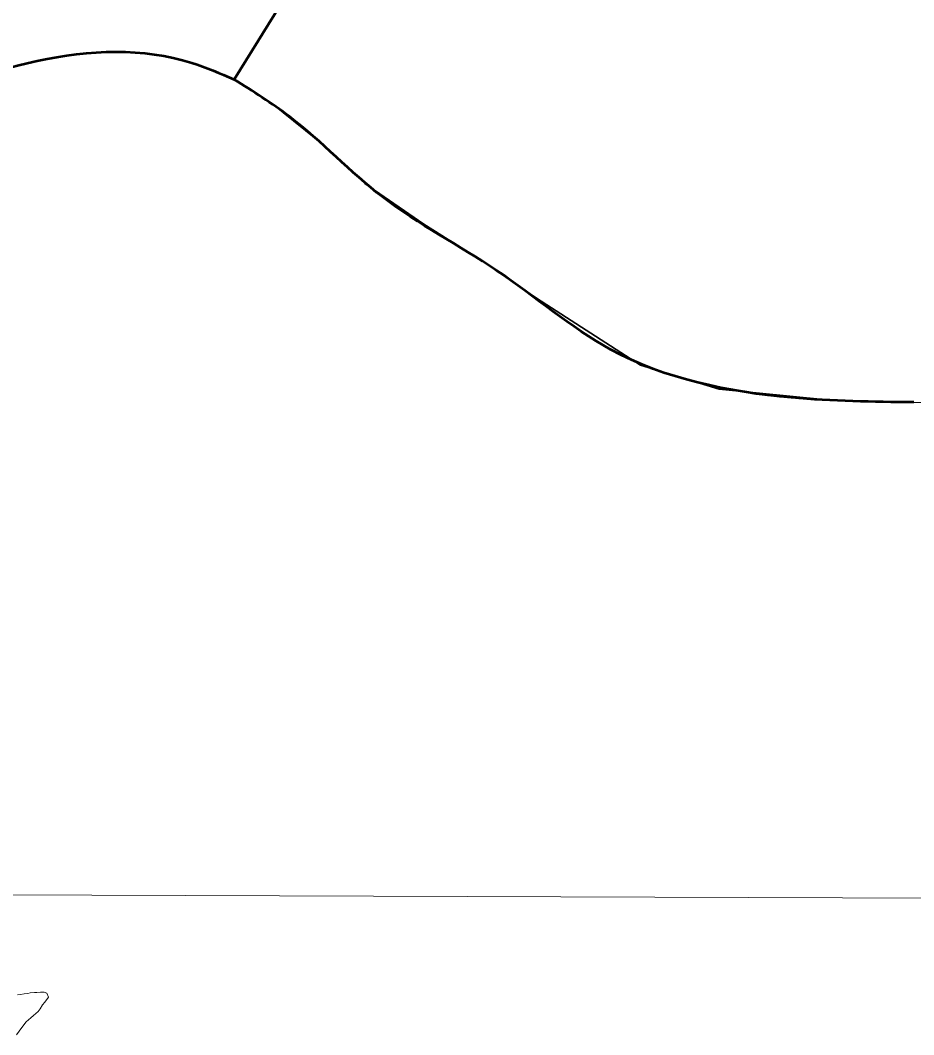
# Model space of a CAD drawing. Extents: x 553962 to 842807, y 8883888 to 9032388.
# Drawn here: x 803048 to 803814, y 9016110 to 9016980 of the extents above; entities that cross this region are included whole.
import ezdxf

# ---------------------------------------------------------------- set-up
doc = ezdxf.new("R2010")
doc.units = 0
doc.header["$LTSCALE"] = 200
for name, color, linetype, lineweight in [('1', 7, 'Continuous', 13), ('23', 7, 'Continuous', 13), ('25', 7, 'Continuous', 13), ('28', 7, 'Continuous', 53), ('29', 7, 'Continuous', 53), ('30', 7, 'Continuous', 35), ('57', 7, 'Continuous', 13)]:
    doc.layers.add(name, color=color, linetype=linetype, lineweight=lineweight)

msp = doc.modelspace()

# ---------------------------------------------------------------- linework, layer by layer
at = {"layer": '1'}
msp.add_line((798520.2, 9016246.4), (835288.8, 9016114), dxfattribs=at)
at = {"layer": '23'}
for points in [[(803231.7, 9016929.1), (803263.4, 9016908.9), (803301.9, 9016878.1), (803343.8, 9016839.8), (803394.4, 9016805), (803443.7, 9016773.9), (803491, 9016741.5), (803580.2, 9016684.2), (803647.6, 9016663.7), (803739.8, 9016654.5), (803809.4, 9016652.3), (803814.4, 9016652.3)], [(803045.1, 9016110.2), (803049.8, 9016116.4), (803053.3, 9016121.1), (803057.3, 9016124.8), (803059.8, 9016126.8), (803063.6, 9016130.2), (803065.4, 9016132.5), (803067.4, 9016135.7), (803069.4, 9016138), (803072.5, 9016142.5), (803071.2, 9016145.7), (803069, 9016146.7), (803065.8, 9016146.8), (803062.7, 9016146.5), (803060.7, 9016146.3), (803057, 9016146.1), (803055, 9016145.6), (803051.7, 9016145.1), (803048.7, 9016144.6), (803046, 9016144.4)]]:
    msp.add_lwpolyline(points, dxfattribs=at)
msp.add_spline([(802683.3, 9016668.4), (802705.1, 9016698.6), (802728.3, 9016748.1), (802775.7, 9016811.5), (802851.2, 9016863.3), (802930.3, 9016899.9), (803195.5, 9016943.3), (803231.7, 9016929.1)], degree=3, dxfattribs=at)
at = {"layer": '25'}
msp.add_lwpolyline([(803045.1, 9016110.2), (803049.8, 9016116.4), (803053.3, 9016121.1), (803057.3, 9016124.8), (803059.8, 9016126.8), (803063.6, 9016130.2), (803065.4, 9016132.5), (803067.4, 9016135.7), (803069.4, 9016138), (803072.5, 9016142.5), (803071.2, 9016145.7), (803069, 9016146.7), (803065.8, 9016146.8), (803062.7, 9016146.5), (803060.7, 9016146.3), (803057, 9016146.1), (803055, 9016145.6), (803051.7, 9016145.1), (803048.7, 9016144.6), (803046, 9016144.4)], dxfattribs=at)
at = {"layer": '28'}
msp.add_line((803231.7, 9016929.1), (803779.8, 9017815.2), dxfattribs=at)
msp.add_spline([(802684.3, 9016667.5), (802705.1, 9016698.6), (802728.3, 9016748.1), (802775.7, 9016811.5), (802851.2, 9016863.3), (802930.3, 9016899.9), (803195.5, 9016943.3), (803231.7, 9016929.1)], degree=3, dxfattribs=at)
at = {"layer": '29'}
msp.add_line((803231.7, 9016929.1), (803779.8, 9017815.2), dxfattribs=at)
msp.add_spline([(803814.4, 9016652.3), (803709.6, 9016656.3), (803554.5, 9016697.6), (803456.8, 9016765.4), (803359.1, 9016828.2), (803279.3, 9016897.2), (803231.7, 9016929.1)], degree=3, dxfattribs=at)
at = {"layer": '30'}
msp.add_lwpolyline([(803809.4, 9016652.3), (803739.8, 9016654.5), (803647.6, 9016663.7), (803580.2, 9016684.2), (803491, 9016741.5), (803443.7, 9016773.9), (803394.4, 9016805), (803343.8, 9016839.8), (803301.9, 9016878.1), (803263.4, 9016908.9), (803231.7, 9016929.1)], dxfattribs=at)
msp.add_spline([(802685.3, 9016668.9), (802705.1, 9016698.6), (802728.3, 9016748.1), (802775.7, 9016811.5), (802851.2, 9016863.3), (802930.3, 9016899.9), (803195.5, 9016943.3), (803231.7, 9016929.1)], degree=3, dxfattribs=at)
at = {"layer": '57'}
msp.add_lwpolyline([(803046, 9016144.4), (803048.7, 9016144.6), (803051.7, 9016145.1), (803055, 9016145.6), (803057, 9016146.1), (803060.7, 9016146.3), (803062.7, 9016146.5), (803065.8, 9016146.8), (803069, 9016146.7), (803071.2, 9016145.7), (803072.5, 9016142.5), (803069.4, 9016138), (803067.4, 9016135.7), (803065.4, 9016132.5), (803063.6, 9016130.2), (803059.8, 9016126.8), (803057.3, 9016124.8), (803053.3, 9016121.1), (803049.8, 9016116.4), (803045.1, 9016110.2)], dxfattribs=at)
msp.add_spline([(806589, 9016184.9), (806460.8, 9016281.3), (806390.6, 9016462.2), (806301.4, 9016683.8), (806204.2, 9016835.5), (806057.5, 9017007.8), (805900.2, 9017128), (805726, 9017166.8), (805542.6, 9017174), (805288.8, 9017105.1), (804800.3, 9016979.9), (804576.9, 9016881.6), (804384, 9016780.7), (804225.8, 9016727.9), (804061.2, 9016679), (803907, 9016656.8), (803709.6, 9016656.3), (803554.5, 9016697.6), (803456.8, 9016765.4), (803359.1, 9016828.2), (803279.3, 9016897.2), (803195.5, 9016943.3), (802930.3, 9016899.9), (802851.2, 9016863.3), (802775.7, 9016811.5), (802728.3, 9016748.1), (802705.1, 9016698.6), (802683.7, 9016666.7)], degree=3, dxfattribs=at)

doc.saveas('drawing.dxf')
